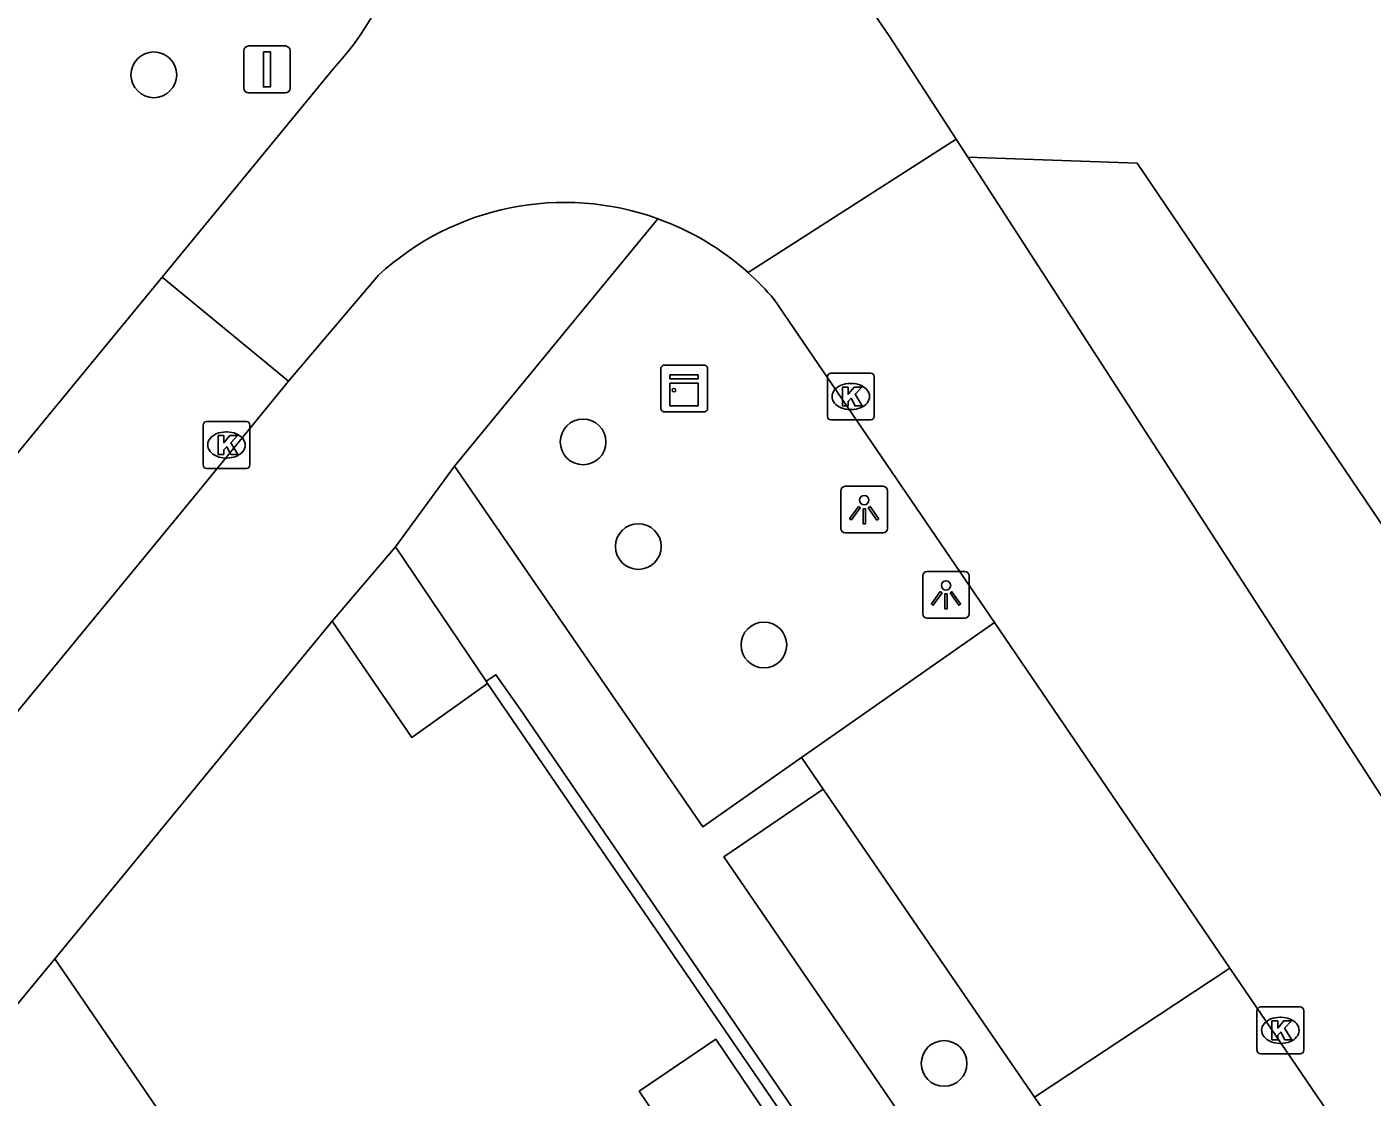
# Model space of a CAD drawing. Extents: x 155275 to 156263, y 382654 to 383635.
# Drawn here: x 155568.42 to 155597.21, y 382944.27 to 382967.18 of the extents above; entities that cross this region are included whole.
import ezdxf

# ---------------------------------------------------------------- set-up
doc = ezdxf.new("R2010")
doc.units = 0
for name, color, linetype in [('IMGEO_Boom', 7, 'Continuous'), ('IMGEO_Groenvoorziening', 7, 'Continuous'), ('IMGEO_Hek', 7, 'Continuous'), ('IMGEO_Kast', 7, 'Continuous'), ('IMGEO_Kolk', 7, 'Continuous'), ('IMGEO_Lichtpunt', 7, 'Continuous'), ('IMGEO_Loofbos', 7, 'Continuous'), ('IMGEO_Muur', 7, 'Continuous'), ('IMGEO_Pand', 7, 'Continuous'), ('IMGEO_Parkeervlak_halfverhard', 7, 'Continuous'), ('IMGEO_Rijbaan_lokaal_gesloten', 7, 'Continuous'), ('IMGEO_Rijbaan_lokaal_open', 7, 'Continuous'), ('IMGEO_Verkeersbordpaal', 7, 'Continuous'), ('IMGEO_Voetpad_open', 7, 'Continuous')]:
    doc.layers.add(name, color=color, linetype=linetype)

msp = doc.modelspace()

# ---------------------------------------------------------------- linework, layer by layer
at = {"layer": 'IMGEO_Boom'}
for centre in [(155571.136, 382966.153), (155580.323, 382958.296), (155581.506, 382956.057), (155584.193, 382953.95), (155588.049, 382944.993)]:
    msp.add_circle(centre, 0.489, dxfattribs=at)
at = {"layer": 'IMGEO_Groenvoorziening'}
for points in [[(155599.981, 382885.92), (155602.052, 382882.985), (155615.301, 382899.037), (155578.279, 382953.129)], [(155589.985, 382944.275), (155592.797, 382940.175)]]:
    msp.add_lwpolyline(points, dxfattribs=at)
at = {"layer": 'IMGEO_Hek'}
msp.add_lwpolyline([(155615.301, 382899.037), (155578.279, 382953.129)], dxfattribs=at)
at = {"layer": 'IMGEO_Kast'}
for p, q in [((155581.988, 382959.014), (155581.988, 382959.855)), ((155581.988, 382959.855), (155581.988, 382959.014)), ((155582.063, 382959.939), (155582.904, 382959.939)), ((155582.904, 382959.939), (155582.063, 382959.939)), ((155582.988, 382959.864), (155582.988, 382959.023)), ((155582.988, 382959.023), (155582.988, 382959.864)), ((155582.913, 382958.939), (155582.072, 382958.939)), ((155582.072, 382958.939), (155582.913, 382958.939))]:
    msp.add_line(p, q, dxfattribs=at)
for points in [[(155582.183, 382959.729), (155582.783, 382959.729), (155582.783, 382959.644), (155582.183, 382959.644), (155582.183, 382959.729)], [(155582.183, 382959.554), (155582.783, 382959.554), (155582.783, 382959.065), (155582.183, 382959.065), (155582.183, 382959.554)]]:
    msp.add_lwpolyline(points, dxfattribs=at)
msp.add_circle((155582.267, 382959.403), 0.0377, dxfattribs=at)
for centre, start, end in [((155582.066, 382959.861), 92.4484, 184.2845), ((155582.066, 382959.861), 92.4484, 184.2845), ((155582.91, 382959.861), 2.4484, 94.2845), ((155582.91, 382959.861), 2.4484, 94.2845), ((155582.066, 382959.017), 182.4484, 274.2845), ((155582.066, 382959.017), 182.4484, 274.2845), ((155582.91, 382959.017), 272.4484, 4.2845), ((155582.91, 382959.017), 272.4484, 4.2845)]:
    msp.add_arc(centre, 0.0779, start, end, dxfattribs=at)
at = {"layer": 'IMGEO_Kolk'}
for p, q in [((155585.627, 382959.767), (155586.479, 382959.767)), ((155585.552, 382958.841), (155585.552, 382959.693)), ((155586.04, 382959.547), (155586.065, 382959.547)), ((155586.553, 382959.693), (155586.553, 382958.841)), ((155586.063, 382958.987), (155586.038, 382958.987)), ((155572.189, 382957.804), (155572.189, 382958.656)), ((155572.264, 382958.73), (155573.116, 382958.73)), ((155573.19, 382958.656), (155573.19, 382957.804)), ((155586.479, 382958.767), (155585.627, 382958.767)), ((155572.677, 382958.51), (155572.702, 382958.51)), ((155573.116, 382957.73), (155572.264, 382957.73)), ((155572.7, 382957.95), (155572.675, 382957.95)), ((155594.821, 382946.202), (155595.673, 382946.202)), ((155594.746, 382945.276), (155594.746, 382946.128)), ((155595.234, 382945.982), (155595.259, 382945.982)), ((155595.747, 382946.128), (155595.747, 382945.276)), ((155595.257, 382945.422), (155595.232, 382945.422)), ((155595.673, 382945.202), (155594.821, 382945.202))]:
    msp.add_line(p, q, dxfattribs=at)
for points in [[(155585.627, 382959.767), (155586.479, 382959.767)], [(155585.552, 382958.841), (155585.552, 382959.693)], [(155585.873, 382959.467), (155585.996, 382959.467), (155585.996, 382959.316), (155586.126, 382959.467), (155586.29, 382959.467), (155586.144, 382959.316), (155586.297, 382959.067), (155586.145, 382959.067), (155586.06, 382959.231), (155585.996, 382959.164), (155585.996, 382959.067), (155585.873, 382959.067), (155585.873, 382959.467)], [(155586.553, 382959.693), (155586.553, 382958.841)], [(155572.189, 382957.804), (155572.189, 382958.656)], [(155572.264, 382958.73), (155573.116, 382958.73)], [(155573.19, 382958.656), (155573.19, 382957.804)], [(155586.479, 382958.767), (155585.627, 382958.767)], [(155572.51, 382958.43), (155572.633, 382958.43), (155572.633, 382958.279), (155572.763, 382958.43), (155572.927, 382958.43), (155572.781, 382958.279), (155572.934, 382958.03), (155572.782, 382958.03), (155572.697, 382958.194), (155572.633, 382958.127), (155572.633, 382958.03), (155572.51, 382958.03), (155572.51, 382958.43)], [(155573.116, 382957.73), (155572.264, 382957.73)], [(155594.821, 382946.202), (155595.673, 382946.202)], [(155594.746, 382945.276), (155594.746, 382946.128)], [(155595.067, 382945.902), (155595.19, 382945.902), (155595.19, 382945.751), (155595.32, 382945.902), (155595.484, 382945.902), (155595.338, 382945.751), (155595.491, 382945.502), (155595.339, 382945.502), (155595.254, 382945.666), (155595.19, 382945.599), (155595.19, 382945.502), (155595.067, 382945.502), (155595.067, 382945.902)], [(155595.747, 382946.128), (155595.747, 382945.276)], [(155595.673, 382945.202), (155594.821, 382945.202)]]:
    msp.add_lwpolyline(points, dxfattribs=at)
for centre, start, end in [((155585.629, 382959.691), 91.552, 178.448), ((155585.629, 382959.691), 91.552, 178.448), ((155586.477, 382959.691), 1.552, 88.448), ((155586.477, 382959.691), 1.552, 88.448), ((155585.629, 382958.843), 181.552, 268.448), ((155585.629, 382958.843), 181.552, 268.448), ((155586.477, 382958.843), 271.552, 358.448), ((155586.477, 382958.843), 271.552, 358.448), ((155572.266, 382958.654), 91.552, 178.448), ((155572.266, 382958.654), 91.552, 178.448), ((155573.114, 382958.654), 1.552, 88.448), ((155573.114, 382958.654), 1.552, 88.448), ((155572.266, 382957.806), 181.552, 268.448), ((155572.266, 382957.806), 181.552, 268.448), ((155573.114, 382957.806), 271.552, 358.448), ((155573.114, 382957.806), 271.552, 358.448), ((155594.823, 382946.126), 91.552, 178.448), ((155594.823, 382946.126), 91.552, 178.448), ((155595.671, 382946.126), 1.552, 88.448), ((155595.671, 382946.126), 1.552, 88.448), ((155594.823, 382945.278), 181.552, 268.448), ((155594.823, 382945.278), 181.552, 268.448), ((155595.671, 382945.278), 271.552, 358.448), ((155595.671, 382945.278), 271.552, 358.448)]:
    msp.add_arc(centre, 0.0765, start, end, dxfattribs=at)
for centre, major_axis, ratio, start_param, end_param in [((155586.039, 382959.267), (-0.387, 0.002), 0.722429, 4.712389, 7.853982), ((155586.064, 382959.267), (-0.39, 0.002), 0.717154, 1.570796, 4.712389), ((155572.676, 382958.23), (-0.387, 0.002), 0.722429, 4.712389, 7.853982), ((155572.701, 382958.23), (-0.39, 0.002), 0.717154, 1.570796, 4.712389), ((155595.233, 382945.702), (-0.387, 0.002), 0.722429, 4.712389, 7.853982), ((155595.258, 382945.702), (-0.39, 0.002), 0.717154, 1.570796, 4.712389)]:
    msp.add_ellipse(centre, major_axis=major_axis, ratio=ratio, start_param=start_param, end_param=end_param, dxfattribs=at)
at = {"layer": 'IMGEO_Lichtpunt'}
for p, q in [((155585.841, 382957.251), (155585.841, 382956.444)), ((155585.841, 382957.251), (155585.841, 382956.444)), ((155586.743, 382957.346), (155585.935, 382957.346)), ((155586.743, 382957.346), (155585.935, 382957.346)), ((155586.837, 382956.444), (155586.837, 382957.251)), ((155586.837, 382956.444), (155586.837, 382957.251)), ((155585.935, 382956.35), (155586.743, 382956.35)), ((155585.935, 382956.35), (155586.743, 382956.35)), ((155587.592, 382955.427), (155587.592, 382954.62)), ((155587.592, 382955.427), (155587.592, 382954.62)), ((155588.494, 382955.522), (155587.686, 382955.522)), ((155588.494, 382955.522), (155587.686, 382955.522)), ((155588.588, 382954.62), (155588.588, 382955.427)), ((155588.588, 382954.62), (155588.588, 382955.427)), ((155587.686, 382954.526), (155588.494, 382954.526)), ((155587.686, 382954.526), (155588.494, 382954.526))]:
    msp.add_line(p, q, dxfattribs=at)
for points in [[(155586.215, 382956.915), (155586.254, 382956.887), (155586.066, 382956.625), (155586.028, 382956.652), (155586.215, 382956.915)], [(155586.317, 382956.867), (155586.364, 382956.867), (155586.364, 382956.545), (155586.317, 382956.545), (155586.317, 382956.867)], [(155586.427, 382956.887), (155586.465, 382956.914), (155586.652, 382956.652), (155586.613, 382956.624), (155586.427, 382956.887)], [(155587.966, 382955.091), (155588.005, 382955.063), (155587.817, 382954.801), (155587.779, 382954.828), (155587.966, 382955.091)], [(155588.068, 382955.043), (155588.115, 382955.043), (155588.115, 382954.721), (155588.068, 382954.721), (155588.068, 382955.043)], [(155588.178, 382955.063), (155588.216, 382955.09), (155588.403, 382954.828), (155588.364, 382954.8), (155588.178, 382955.063)]]:
    msp.add_lwpolyline(points, dxfattribs=at)
for centre in [(155586.34, 382957.049), (155588.091, 382955.225)]:
    msp.add_circle(centre, 0.0994, dxfattribs=at)
for centre, start, end in [((155585.935, 382957.251), 90, 180), ((155585.935, 382957.251), 90, 180), ((155586.743, 382957.251), 0, 90), ((155586.743, 382957.251), 0, 90), ((155585.935, 382956.444), 180, 270), ((155585.935, 382956.444), 180, 270), ((155586.743, 382956.444), 270, 0), ((155586.743, 382956.444), 270, 360), ((155587.686, 382955.427), 90, 180), ((155587.686, 382955.427), 90, 180), ((155588.494, 382955.427), 0, 90), ((155588.494, 382955.427), 0, 90), ((155587.686, 382954.62), 180, 270), ((155587.686, 382954.62), 180, 270), ((155588.494, 382954.62), 270, 0), ((155588.494, 382954.62), 270, 360)]:
    msp.add_arc(centre, 0.0946, start, end, dxfattribs=at)
at = {"layer": 'IMGEO_Loofbos'}
msp.add_lwpolyline([(155606.673, 382942.869), (155592.183, 382964.261), (155588.557, 382964.387)], dxfattribs=at)
at = {"layer": 'IMGEO_Muur'}
msp.add_lwpolyline([(155569.018, 382947.235), (155574.951, 382954.458)], dxfattribs=at)
at = {"layer": 'IMGEO_Pand'}
for points in [[(155574.951, 382954.458), (155576.306, 382956.047)], [(155576.306, 382956.047), (155578.248, 382953.175)], [(155578.279, 382953.129), (155576.656, 382951.973), (155574.951, 382954.458)], [(155578.248, 382953.175), (155578.279, 382953.129)], [(155563.051, 382940.014), (155569.018, 382947.235)], [(155569.018, 382947.235), (155573.024, 382941.373)], [(155583.202, 382941.919), (155581.525, 382944.399), (155583.164, 382945.515), (155584.844, 382943.029)]]:
    msp.add_lwpolyline(points, dxfattribs=at)
at = {"layer": 'IMGEO_Parkeervlak_halfverhard'}
for points in [[(155589.125, 382954.429), (155584.999, 382951.54)], [(155585.464, 382950.863), (155589.985, 382944.275)], [(155589.985, 382944.275), (155594.166, 382947.031)]]:
    msp.add_lwpolyline(points, dxfattribs=at)
at = {"layer": 'IMGEO_Rijbaan_lokaal_gesloten'}
for points in [[(155588.307, 382964.774), (155588.557, 382964.387)], [(155588.557, 382964.387), (155598.807, 382948.553), (155604.258, 382941.089)], [(155500.998, 382876.481), (155523.385, 382903.532), (155571.314, 382961.825)], [(155584.411, 382961.346), (155589.125, 382954.429)], [(155574.016, 382959.595), (155572.075, 382957.22), (155561.379, 382944.218)], [(155589.125, 382954.429), (155594.166, 382947.031)], [(155594.166, 382947.031), (155596.911, 382943.003)]]:
    msp.add_lwpolyline(points, dxfattribs=at)
msp.add_arc((155579.864, 382957.484), 5.965, 40.3429, 48.0376, dxfattribs=at)
at = {"layer": 'IMGEO_Rijbaan_lokaal_open'}
for points in [[(155586.051, 382968.185), (155586.875, 382966.986), (155588.307, 382964.774)], [(155574.991, 382966.297), (155571.314, 382961.825)], [(155588.307, 382964.774), (155583.853, 382961.92)], [(155571.314, 382961.825), (155574.016, 382959.595)], [(155575.942, 382961.862), (155574.016, 382959.595)]]:
    msp.add_lwpolyline(points, dxfattribs=at)
for centre, radius, start, end in [((155570.032, 382970.816), 6.709, 317.6614, 18.1527), ((155579.928, 382957.548), 5.874, 70.157, 132.7391), ((155579.938, 382957.557), 5.862, 48.099, 70.2182)]:
    msp.add_arc(centre, radius, start, end, dxfattribs=at)
at = {"layer": 'IMGEO_Verkeersbordpaal'}
for p, q in [((155573.063, 382965.87), (155573.063, 382966.67)), ((155573.063, 382966.67), (155573.063, 382965.87)), ((155573.163, 382966.77), (155573.953, 382966.77)), ((155573.953, 382966.77), (155573.163, 382966.77)), ((155574.053, 382966.67), (155574.053, 382965.87)), ((155574.053, 382965.87), (155574.053, 382966.67)), ((155573.953, 382965.77), (155573.163, 382965.77)), ((155573.163, 382965.77), (155573.953, 382965.77))]:
    msp.add_line(p, q, dxfattribs=at)
msp.add_lwpolyline([(155573.483, 382966.645), (155573.633, 382966.645), (155573.633, 382965.895), (155573.483, 382965.895), (155573.483, 382966.645)], dxfattribs=at)
for centre, start, end in [((155573.163, 382966.67), 90, 180), ((155573.163, 382966.67), 90, 180), ((155573.953, 382966.67), 0, 90), ((155573.953, 382966.67), 360, 90), ((155573.163, 382965.87), 180, 270), ((155573.163, 382965.87), 180, 270), ((155573.953, 382965.87), 270, 0), ((155573.953, 382965.87), 270, 0)]:
    msp.add_arc(centre, 0.1, start, end, dxfattribs=at)
at = {"layer": 'IMGEO_Voetpad_open'}
for points in [[(155577.572, 382957.775), (155581.922, 382963.073)], [(155576.306, 382956.047), (155577.572, 382957.775)], [(155584.999, 382951.54), (155582.885, 382950.06), (155577.572, 382957.775)], [(155569.018, 382947.235), (155574.951, 382954.458)], [(155578.248, 382953.175), (155578.456, 382953.314), (155578.974, 382952.576), (155589.287, 382937.48), (155617.027, 382897.026), (155618.454, 382894.959)], [(155585.464, 382950.863), (155584.999, 382951.54)], [(155595.896, 382935.658), (155596.308, 382935.112), (155594.151, 382933.617), (155583.339, 382949.416), (155585.464, 382950.863)]]:
    msp.add_lwpolyline(points, dxfattribs=at)

doc.saveas('drawing.dxf')
